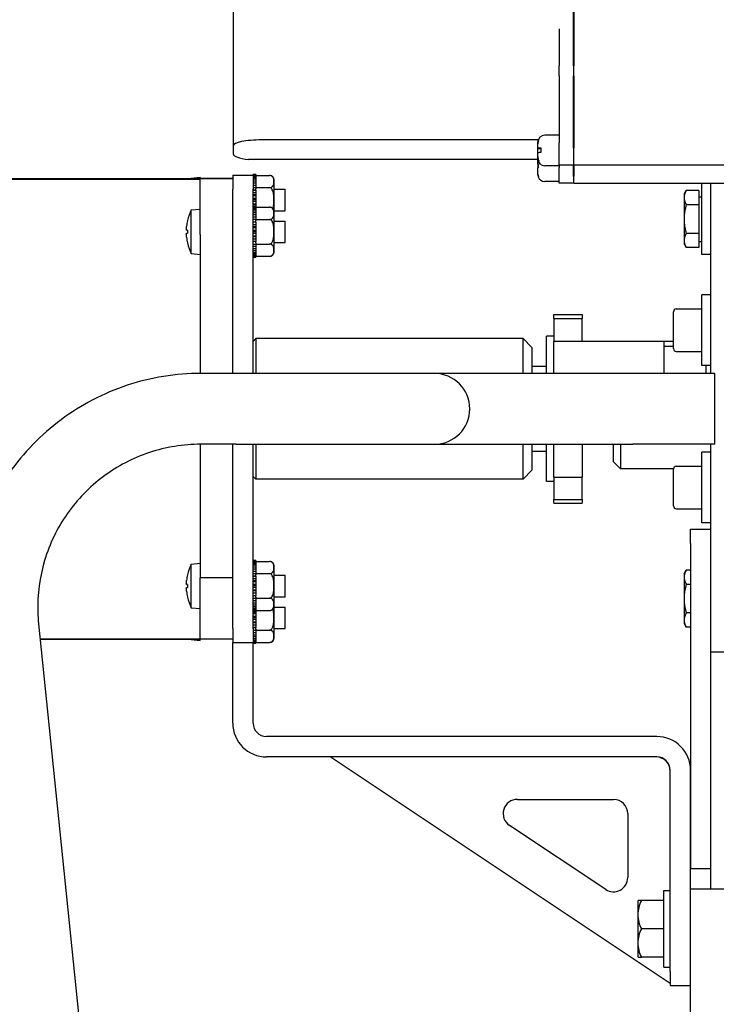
# Model space of a CAD drawing. Header units: inches. Extents: x 18 to 846, y -44 to 561.
# Tile 300 of 637: x 294.54 to 300.68, y 489.5 to 498.19. Entities that reach past the tile are written whole.
import ezdxf

# ---------------------------------------------------------------- set-up
doc = ezdxf.new("R2010")
doc.units = ezdxf.units.IN
doc.header["$LTSCALE"] = 24
doc.header["$MEASUREMENT"] = 0
doc.layers.add('Dimension (ANSI)', color=7, linetype='Continuous', lineweight=25)
doc.layers.add('Visible (ANSI)', color=7, linetype='Continuous', lineweight=30)
doc.styles.add('Note Text (ANSI)', font='tahoma.ttf')
doc.dimstyles.new('SB Fraction-16 (ANSI)', dxfattribs={"dimscale": 24, "dimtxt": 0.125, "dimasz": 0.098425, "dimexe": 0.125, "dimexo": 0.0625, "dimgap": 0.031496, "dimtad": 0, "dimtih": 1, "dimtoh": 1, "dimdec": 4, "dimrnd": 1e-08, "dimzin": 0, "dimdsep": 46, "dimlunit": 5, "dimtxsty": 'Note Text (ANSI)', "dimcen": 0.09, "dimdle": 0.393701, "dimclrd": 256, "dimclre": 256, "dimclrt": 256, "dimadec": 0, "dimazin": 3, "dimtfac": 0.96, "dimtofl": 0, "dimtmove": 0, "dimatfit": 3, "dimfxl": 1, "dimfrac": 2, "dimtolj": 1, "dimtzin": 12, "dimlwd": -1, "dimlwe": -1, "dimarcsym": 0})

# ---------------------------------------------------------------- blocks, each defined once
blk = doc.blocks.new('*D18')
at = {"layer": 'Defpoints', "color": 0, "transparency": 16777216}
for p in [(349.6784, 522.0867), (260.8595, 408.0867), (349.6784, 408.0867)]:
    blk.add_point(p, dxfattribs=at)
at = {"layer": 'Dimension (ANSI)', "transparency": 16777216}
for p, q in [((348.1784, 522.0867), (257.8595, 522.0867)), ((260.8595, 519.7245), (260.8595, 464.3476)), ((260.8595, 410.4489), (260.8595, 459.8257)), ((348.1784, 408.0867), (257.8595, 408.0867))]:
    blk.add_line(p, q, dxfattribs=at)
for points in [[(260.4658, 519.7245), (261.2532, 519.7245), (260.8595, 522.0867)], [(260.4658, 410.4489), (261.2532, 410.4489), (260.8595, 408.0867)]]:
    blk.add_solid(points, dxfattribs=at)
at = {"layer": 'Dimension (ANSI)', "transparency": 16777216, "insert": (257.7598, 463.5917), "char_height": 3, "attachment_point": 1, "style": 'Note Text (ANSI)'}
blk.add_mtext('\\A1;114', dxfattribs=at)

msp = doc.modelspace()

# ---------------------------------------------------------------- linework, layer by layer
at = {"layer": 'Visible (ANSI)'}
for p, q in [((299.42329, 497.77841), (299.42329, 500.38012)), ((299.42829, 500.38012), (299.42829, 497.77841)), ((296.42329, 499.7267), (296.42329, 498.09551)), ((296.42329, 498.09551), (296.42329, 497.07431)), ((299.29829, 498.10409), (299.29829, 497.77841)), ((299.29829, 497.69018), (299.29829, 497.77841)), ((299.42329, 497.77841), (299.42329, 497.69018)), ((299.42829, 497.69018), (299.42829, 497.77841)), ((299.29829, 497.69018), (299.29829, 497.10012)), ((299.42329, 497.05346), (299.42329, 497.69018)), ((299.42829, 497.69018), (299.42829, 497.05346)), ((299.29829, 497.16586), (299.17079, 497.16586)), ((296.42329, 497.07431), (296.42329, 497.00111)), ((299.11372, 497.12439), (296.67329, 497.12439)), ((299.11079, 497.10521), (299.11079, 497.10586)), ((299.11079, 497.09038), (299.11079, 497.10521)), ((299.11079, 497.05419), (299.11079, 497.09038)), ((299.1137, 497.12387), (299.11778, 497.12387)), ((299.29829, 496.89586), (299.29829, 497.10012)), ((299.11079, 497.05336), (299.11079, 497.05419)), ((299.11079, 497.05336), (299.13695, 497.05336)), ((299.11079, 497.05215), (299.11079, 497.05336)), ((299.11079, 497.05215), (299.1367, 497.05215)), ((299.11079, 497.04985), (299.11079, 497.05215)), ((299.11079, 497.04985), (299.13628, 497.04985)), ((299.11079, 497.0114), (299.11079, 497.04985)), ((299.11079, 496.97461), (299.11079, 497.0114)), ((299.42329, 497.05346), (299.42329, 496.90594)), ((299.42829, 496.90594), (299.42829, 497.05346)), ((299.11103, 496.95053), (296.56628, 496.95053)), ((299.11079, 496.95736), (299.11079, 496.97461)), ((299.11079, 496.95586), (299.11079, 496.95736)), ((299.11079, 496.91331), (299.11079, 496.95053)), ((299.11079, 496.91146), (299.11079, 496.91331)), ((299.11079, 496.91014), (299.11079, 496.91146)), ((299.11079, 496.91146), (299.11343, 496.91146)), ((299.11079, 496.91014), (299.11337, 496.91014)), ((299.11079, 496.9083), (299.11079, 496.91014)), ((299.42329, 496.90293), (299.29829, 496.90293)), ((299.42829, 496.93274), (299.42329, 496.93274)), ((299.42329, 496.903), (299.42329, 496.90594)), ((299.42329, 496.903), (299.42329, 496.90293)), ((299.42329, 496.80469), (299.42329, 496.90293)), ((299.42829, 496.90594), (299.42829, 496.903)), ((299.42829, 496.90293), (299.42829, 496.903)), ((299.42829, 496.90293), (299.42829, 496.80469)), ((301.96629, 496.90293), (299.42829, 496.90293)), ((296.41867, 496.81405), (296.41867, 496.68905)), ((296.41867, 496.81405), (296.59797, 496.81405)), ((296.59797, 496.81751), (296.59797, 496.8198)), ((296.62297, 496.8198), (296.59797, 496.8198)), ((296.59797, 496.81405), (296.59797, 496.81751)), ((296.59797, 496.81751), (296.62297, 496.81751)), ((296.59797, 496.81405), (296.59797, 496.68905)), ((296.62297, 496.8198), (296.62297, 496.81751)), ((296.62297, 496.81751), (296.62297, 496.81084)), ((299.11079, 496.82206), (299.11079, 496.87719)), ((299.11079, 496.82077), (299.11079, 496.82206)), ((299.29829, 496.89586), (299.17079, 496.89586)), ((299.29829, 496.89586), (299.29829, 496.88099)), ((299.29829, 496.77721), (299.29829, 496.88099)), ((296.13067, 496.7828), (293.88067, 496.7828)), ((293.88067, 496.77863), (296.13067, 496.77863)), ((296.05266, 496.78798), (296.13067, 496.7948)), ((296.05266, 496.7828), (296.05266, 496.78798)), ((296.13067, 496.7828), (296.13067, 496.7948)), ((296.41867, 496.78389), (296.13067, 496.78389)), ((296.13067, 496.2913), (296.13067, 496.7828)), ((296.41867, 496.7828), (296.13067, 496.7828)), ((296.62297, 496.81084), (296.59797, 496.81084)), ((296.59797, 496.80408), (296.62297, 496.80408)), ((296.62297, 496.79106), (296.59797, 496.79106)), ((296.59797, 496.78018), (296.62297, 496.78018)), ((296.62297, 496.76147), (296.59797, 496.76147)), ((296.59797, 496.747), (296.62297, 496.747)), ((296.62297, 496.81181), (296.74297, 496.81181)), ((296.62297, 496.81084), (296.62297, 496.80408)), ((296.62297, 496.80408), (296.62297, 496.79106)), ((296.62297, 496.79106), (296.62297, 496.78018)), ((296.62297, 496.78018), (296.62297, 496.76147)), ((296.62297, 496.76147), (296.62297, 496.747)), ((296.62297, 496.747), (296.62297, 496.72355)), ((296.78297, 496.49056), (296.78297, 496.77181)), ((299.29829, 496.75885), (299.17079, 496.75885)), ((299.29829, 496.74281), (299.29829, 496.77721)), ((299.42329, 496.74281), (299.29829, 496.74281)), ((299.42329, 496.80469), (299.42329, 496.74281)), ((299.42829, 496.77263), (299.42329, 496.77263)), ((299.42829, 496.74281), (299.42829, 496.80469)), ((299.42829, 496.74281), (301.67829, 496.74281)), ((300.55629, 496.11419), (300.55629, 496.73919)), ((300.63629, 496.73919), (300.55629, 496.73919)), ((300.63629, 495.06405), (300.63629, 496.74281)), ((296.41867, 495.06405), (296.41867, 496.68905)), ((296.62297, 496.72355), (296.59797, 496.72355)), ((296.59797, 496.70623), (296.62297, 496.70623)), ((296.59797, 495.06405), (296.59797, 496.68905)), ((296.62297, 496.68144), (296.59797, 496.68144)), ((296.62297, 496.6792), (296.59797, 496.6792)), ((296.59797, 496.65988), (296.62297, 496.65988)), ((296.62297, 496.63948), (296.59797, 496.63948)), ((296.62297, 496.72355), (296.62297, 496.70623)), ((296.62297, 496.70623), (296.62297, 496.69411)), ((296.62297, 496.70356), (296.74297, 496.70356)), ((296.62297, 496.68079), (296.62297, 496.69411)), ((296.62297, 496.68079), (296.62297, 496.6792)), ((296.62297, 496.6792), (296.62297, 496.65988)), ((296.62297, 496.65988), (296.62297, 496.63948)), ((296.62297, 496.63948), (296.62297, 496.63064)), ((296.78297, 496.6903), (296.88067, 496.6903)), ((296.88067, 496.5003), (296.88067, 496.6903)), ((300.40004, 496.64544), (300.41958, 496.67928)), ((300.40004, 496.64544), (300.40004, 496.61613)), ((300.53129, 496.67928), (300.41958, 496.67928)), ((300.53129, 496.67928), (300.53129, 496.55299)), ((296.62297, 496.63064), (296.59797, 496.63064)), ((296.59797, 496.6103), (296.62297, 496.6103)), ((296.62297, 496.5953), (296.59797, 496.5953)), ((296.62297, 496.5803), (296.59797, 496.5803)), ((296.59797, 496.55997), (296.62297, 496.55997)), ((296.62297, 496.63064), (296.62297, 496.6103)), ((296.62297, 496.6103), (296.62297, 496.5953)), ((296.62297, 496.5953), (296.62297, 496.5803)), ((296.62297, 496.5803), (296.62297, 496.55997)), ((296.62297, 496.55997), (296.62297, 496.55113)), ((300.40004, 496.61613), (300.40004, 496.42669)), ((300.53129, 496.55299), (300.41958, 496.55299)), ((300.53129, 496.62357), (300.55629, 496.62357)), ((300.53129, 496.55299), (300.53129, 496.30039)), ((296.05266, 496.50673), (296.13067, 496.51355)), ((296.05266, 496.12138), (296.05266, 496.50673)), ((296.62297, 496.55113), (296.59797, 496.55113)), ((296.62297, 496.53855), (296.59797, 496.53855)), ((296.59797, 496.53626), (296.62297, 496.53626)), ((296.62297, 496.52959), (296.59797, 496.52959)), ((296.59797, 496.52283), (296.62297, 496.52283)), ((296.62297, 496.50981), (296.59797, 496.50981)), ((296.59797, 496.49893), (296.62297, 496.49893)), ((296.62297, 496.48022), (296.59797, 496.48022)), ((296.59797, 496.46575), (296.62297, 496.46575)), ((296.62297, 496.55113), (296.62297, 496.53855)), ((296.62297, 496.53855), (296.62297, 496.53626)), ((296.62297, 496.53626), (296.62297, 496.52959)), ((296.62297, 496.53056), (296.74297, 496.53056)), ((296.62297, 496.52959), (296.62297, 496.52283)), ((296.62297, 496.52283), (296.62297, 496.50981)), ((296.62297, 496.50981), (296.62297, 496.49893)), ((296.62297, 496.49893), (296.62297, 496.48022)), ((296.62297, 496.48022), (296.62297, 496.46575)), ((296.62297, 496.46575), (296.62297, 496.4423)), ((296.78297, 496.5003), (296.88067, 496.5003)), ((296.78297, 496.13755), (296.78297, 496.49056)), ((296.01878, 496.4111), (296.01878, 496.41083)), ((296.62297, 496.4423), (296.59797, 496.4423)), ((296.59797, 496.42498), (296.62297, 496.42498)), ((296.62297, 496.40019), (296.59797, 496.40019)), ((296.62297, 496.39795), (296.59797, 496.39795)), ((296.59797, 496.37863), (296.62297, 496.37863)), ((296.62297, 496.4423), (296.62297, 496.42498)), ((296.62297, 496.42498), (296.62297, 496.41286)), ((296.62297, 496.42231), (296.74297, 496.42231)), ((296.62297, 496.39954), (296.62297, 496.41286)), ((296.62297, 496.39954), (296.62297, 496.39795)), ((296.62297, 496.39795), (296.62297, 496.37863)), ((296.62297, 496.37863), (296.62297, 496.35823)), ((296.78297, 496.40905), (296.88067, 496.40905)), ((296.88067, 496.21905), (296.88067, 496.40905)), ((300.40004, 496.42669), (300.40004, 496.23725)), ((296.01042, 496.32736), (296.01878, 496.32662)), ((296.01042, 496.30075), (296.01878, 496.30149)), ((296.01878, 496.32755), (296.01878, 496.30056)), ((296.62297, 496.35823), (296.59797, 496.35823)), ((296.62297, 496.34939), (296.59797, 496.34939)), ((296.59797, 496.32905), (296.62297, 496.32905)), ((296.62297, 496.31405), (296.59797, 496.31405)), ((296.62297, 496.29905), (296.59797, 496.29905)), ((296.62297, 496.35823), (296.62297, 496.34939)), ((296.62297, 496.34939), (296.62297, 496.32905)), ((296.62297, 496.32905), (296.62297, 496.31405)), ((296.62297, 496.31405), (296.62297, 496.29905)), ((296.62297, 496.29905), (296.62297, 496.27872)), ((300.53129, 496.30039), (300.41958, 496.30039)), ((300.53129, 496.30039), (300.53129, 496.1741)), ((296.01878, 496.21728), (296.01878, 496.21701)), ((296.13067, 496.2913), (296.13067, 495.06405)), ((296.59797, 496.27872), (296.62297, 496.27872)), ((296.62297, 496.26988), (296.59797, 496.26988)), ((296.62297, 496.24947), (296.59797, 496.24947)), ((296.59797, 496.23016), (296.62297, 496.23016)), ((296.62297, 496.22792), (296.59797, 496.22792)), ((296.62297, 496.27872), (296.62297, 496.26988)), ((296.62297, 496.26988), (296.62297, 496.24947)), ((296.62297, 496.24947), (296.62297, 496.23016)), ((296.62297, 496.23016), (296.62297, 496.22857)), ((296.62297, 496.21525), (296.62297, 496.22857)), ((296.62297, 496.21525), (296.62297, 496.20313)), ((296.62297, 496.2058), (296.74297, 496.2058)), ((296.78297, 496.21905), (296.88067, 496.21905)), ((300.40004, 496.23725), (300.40004, 496.20794)), ((300.40004, 496.20794), (300.41958, 496.1741)), ((300.53129, 496.22982), (300.55629, 496.22982)), ((296.05266, 496.12138), (296.13067, 496.11455)), ((296.62297, 496.20313), (296.59797, 496.20313)), ((296.59797, 496.18581), (296.62297, 496.18581)), ((296.62297, 496.16235), (296.59797, 496.16235)), ((296.59797, 496.14789), (296.62297, 496.14789)), ((296.62297, 496.12918), (296.59797, 496.12918)), ((296.59797, 496.1183), (296.62297, 496.1183)), ((296.62297, 496.20313), (296.62297, 496.18581)), ((296.62297, 496.18581), (296.62297, 496.16235)), ((296.62297, 496.16235), (296.62297, 496.14789)), ((296.62297, 496.14789), (296.62297, 496.12918)), ((296.62297, 496.12918), (296.62297, 496.1183)), ((296.62297, 496.1183), (296.62297, 496.10528)), ((300.53129, 496.1741), (300.41958, 496.1741)), ((296.62297, 496.10528), (296.59797, 496.10528)), ((296.59797, 496.09852), (296.62297, 496.09852)), ((296.62297, 496.09185), (296.59797, 496.09185)), ((296.59797, 496.08955), (296.62297, 496.08955)), ((296.62297, 496.10528), (296.62297, 496.09852)), ((296.62297, 496.09852), (296.62297, 496.09185)), ((296.62297, 496.09755), (296.74297, 496.09755)), ((296.62297, 496.09185), (296.62297, 496.08955)), ((300.63629, 496.11419), (300.55629, 496.11419)), ((300.55629, 495.13305), (300.55629, 495.75805)), ((300.63629, 495.75805), (300.55629, 495.75805)), ((300.30629, 495.28305), (300.30629, 495.60805)), ((300.33129, 495.63305), (300.55629, 495.63305)), ((299.25129, 495.54924), (299.25129, 495.58305)), ((299.25129, 495.58305), (299.50129, 495.58305)), ((299.25129, 495.54924), (299.50129, 495.54924)), ((299.25129, 495.54924), (299.25129, 495.34976)), ((299.50129, 495.58305), (299.50129, 495.54924)), ((299.50129, 495.34976), (299.50129, 495.54924)), ((296.59797, 495.34735), (296.62167, 495.37105)), ((296.62167, 495.37105), (296.62167, 495.06405)), ((298.97967, 495.37105), (296.62167, 495.37105)), ((298.97967, 495.06405), (298.97967, 495.37105)), ((299.05767, 495.29305), (298.97967, 495.37105)), ((299.18629, 495.06405), (299.18629, 495.39255)), ((299.25129, 495.39255), (299.18629, 495.39255)), ((299.25129, 495.34976), (299.50129, 495.34976)), ((299.25129, 495.06405), (299.25129, 495.34976)), ((299.50129, 495.34976), (300.22129, 495.34976)), ((300.22129, 495.34976), (300.30629, 495.34976)), ((300.22129, 495.34976), (300.22129, 495.30564)), ((299.05767, 495.29305), (299.05767, 495.06405)), ((300.22129, 495.30564), (300.30629, 495.30564)), ((300.22129, 495.30564), (300.22129, 495.06405)), ((300.33129, 495.25805), (300.55629, 495.25805)), ((299.18629, 495.12655), (299.05767, 495.12655)), ((300.63629, 495.13305), (300.55629, 495.13305)), ((300.59629, 495.06405), (300.59629, 495.13305)), ((296.44735, 495.06405), (296.13568, 495.06405)), ((298.19735, 495.06405), (296.44735, 495.06405)), ((299.94735, 495.06405), (298.19735, 495.06405)), ((300.66996, 495.06405), (299.94735, 495.06405)), ((300.66996, 494.43905), (300.66996, 495.06405)), ((296.13067, 494.43905), (296.13067, 493.25981)), ((296.44735, 494.43905), (296.13568, 494.43905)), ((296.41867, 492.81405), (296.41867, 494.43905)), ((296.44735, 494.43905), (298.19735, 494.43905)), ((296.59797, 492.81405), (296.59797, 494.43905)), ((296.62167, 494.43905), (296.62167, 494.13205)), ((298.19735, 494.43905), (299.94735, 494.43905)), ((298.97967, 494.13205), (298.97967, 494.43905)), ((299.05767, 494.43905), (299.05767, 494.21005)), ((299.18629, 494.11055), (299.18629, 494.43905)), ((299.25129, 494.14946), (299.25129, 494.43905)), ((299.50129, 494.43905), (299.50129, 494.14946)), ((299.77729, 494.28555), (299.77729, 494.43905)), ((299.84029, 494.43905), (299.84029, 494.22255)), ((300.66996, 494.43905), (299.94735, 494.43905)), ((300.63629, 493.00842), (300.63629, 494.43905)), ((299.18629, 494.37655), (299.05767, 494.37655)), ((300.55629, 493.74538), (300.55629, 494.37038)), ((300.63629, 494.37038), (300.55629, 494.37038)), ((299.05767, 494.21005), (298.97967, 494.13205)), ((299.77729, 494.28555), (299.84029, 494.22255)), ((300.30639, 494.22255), (299.84029, 494.22255)), ((300.30629, 493.89538), (300.30629, 494.22038)), ((300.33129, 494.24538), (300.55629, 494.24538)), ((296.59797, 494.15575), (296.62167, 494.13205)), ((298.97967, 494.13205), (296.62167, 494.13205)), ((299.25129, 494.14946), (299.50129, 494.14946)), ((299.25129, 494.14946), (299.25129, 493.9523)), ((299.50129, 493.9523), (299.50129, 494.14946)), ((299.25129, 494.11055), (299.18629, 494.11055)), ((299.25129, 493.9523), (299.50129, 493.9523)), ((299.25129, 493.92005), (299.25129, 493.9523)), ((299.50129, 493.9523), (299.50129, 493.92005)), ((299.25129, 493.92005), (299.50129, 493.92005)), ((300.33129, 493.87038), (300.55629, 493.87038)), ((300.45699, 493.56405), (300.45699, 493.68905)), ((300.45699, 493.68905), (300.63629, 493.68905)), ((300.63629, 493.74538), (300.55629, 493.74538)), ((300.45699, 493.56405), (300.45699, 490.69612)), ((296.05266, 493.38173), (296.13067, 493.38855)), ((296.05266, 492.99638), (296.05266, 493.38173)), ((296.62297, 493.41355), (296.59797, 493.41355)), ((296.59797, 493.41126), (296.62297, 493.41126)), ((296.62297, 493.40459), (296.59797, 493.40459)), ((296.59797, 493.39783), (296.62297, 493.39783)), ((296.62297, 493.38481), (296.59797, 493.38481)), ((296.59797, 493.37393), (296.62297, 493.37393)), ((296.62297, 493.35522), (296.59797, 493.35522)), ((296.59797, 493.34075), (296.62297, 493.34075)), ((296.62297, 493.41355), (296.62297, 493.41126)), ((296.62297, 493.41126), (296.62297, 493.40459)), ((296.62297, 493.40556), (296.74297, 493.40556)), ((296.62297, 493.40459), (296.62297, 493.39783)), ((296.62297, 493.39783), (296.62297, 493.38481)), ((296.62297, 493.38481), (296.62297, 493.37393)), ((296.62297, 493.37393), (296.62297, 493.35522)), ((296.62297, 493.35522), (296.62297, 493.34075)), ((296.62297, 493.34075), (296.62297, 493.3173)), ((296.78297, 493.01255), (296.78297, 493.36556)), ((296.01878, 493.2861), (296.01878, 493.28583)), ((296.13067, 492.7203), (296.13067, 493.25981)), ((296.41867, 493.25981), (296.13067, 493.25981)), ((296.62297, 493.3173), (296.59797, 493.3173)), ((296.59797, 493.29998), (296.62297, 493.29998)), ((296.62297, 493.27519), (296.59797, 493.27519)), ((296.62297, 493.27295), (296.59797, 493.27295)), ((296.59797, 493.25363), (296.62297, 493.25363)), ((296.62297, 493.3173), (296.62297, 493.29998)), ((296.62297, 493.29998), (296.62297, 493.28786)), ((296.62297, 493.29731), (296.74297, 493.29731)), ((296.62297, 493.27454), (296.62297, 493.28786)), ((296.62297, 493.27454), (296.62297, 493.27295)), ((296.62297, 493.27295), (296.62297, 493.25363)), ((296.62297, 493.25363), (296.62297, 493.23323)), ((296.78297, 493.28405), (296.88067, 493.28405)), ((296.88067, 493.09405), (296.88067, 493.28405)), ((300.40004, 493.2953), (300.41958, 493.32915)), ((300.40004, 493.2953), (300.40004, 493.266)), ((300.40004, 493.266), (300.40004, 493.07655)), ((300.45699, 493.32915), (300.41958, 493.32915)), ((296.01042, 493.20236), (296.01878, 493.20162)), ((296.01042, 493.17575), (296.01878, 493.17649)), ((296.01878, 493.20255), (296.01878, 493.17556)), ((296.62297, 493.23323), (296.59797, 493.23323)), ((296.62297, 493.22439), (296.59797, 493.22439)), ((296.59797, 493.20405), (296.62297, 493.20405)), ((296.62297, 493.18905), (296.59797, 493.18905)), ((296.62297, 493.17405), (296.59797, 493.17405)), ((296.62297, 493.23323), (296.62297, 493.22439)), ((296.62297, 493.22439), (296.62297, 493.20405)), ((296.62297, 493.20405), (296.62297, 493.18905)), ((296.62297, 493.18905), (296.62297, 493.17405)), ((296.62297, 493.17405), (296.62297, 493.15372)), ((300.45699, 493.20285), (300.41958, 493.20285)), ((296.01878, 493.09228), (296.01878, 493.09201)), ((296.59797, 493.15372), (296.62297, 493.15372)), ((296.62297, 493.14488), (296.59797, 493.14488)), ((296.62297, 493.12447), (296.59797, 493.12447)), ((296.59797, 493.10516), (296.62297, 493.10516)), ((296.62297, 493.10292), (296.59797, 493.10292)), ((296.62297, 493.07813), (296.59797, 493.07813)), ((296.62297, 493.15372), (296.62297, 493.14488)), ((296.62297, 493.14488), (296.62297, 493.12447)), ((296.62297, 493.12447), (296.62297, 493.10516)), ((296.62297, 493.10516), (296.62297, 493.10357)), ((296.62297, 493.09025), (296.62297, 493.10357)), ((296.62297, 493.09025), (296.62297, 493.07813)), ((296.62297, 493.0808), (296.74297, 493.0808)), ((296.62297, 493.07813), (296.62297, 493.06081)), ((296.78297, 493.09405), (296.88067, 493.09405)), ((296.05266, 492.99638), (296.13067, 492.98955)), ((296.59797, 493.06081), (296.62297, 493.06081)), ((296.62297, 493.03735), (296.59797, 493.03735)), ((296.59797, 493.02289), (296.62297, 493.02289)), ((296.62297, 493.00418), (296.59797, 493.00418)), ((296.59797, 492.9933), (296.62297, 492.9933)), ((296.62297, 493.06081), (296.62297, 493.03735)), ((296.62297, 493.03735), (296.62297, 493.02289)), ((296.62297, 493.02289), (296.62297, 493.00418)), ((296.62297, 493.00418), (296.62297, 492.9933)), ((296.62297, 492.9933), (296.62297, 492.98028)), ((296.78297, 492.73105), (296.78297, 493.01255)), ((296.78297, 493.00255), (296.88067, 493.00255)), ((296.88067, 492.81255), (296.88067, 493.00255)), ((300.40004, 493.07655), (300.40004, 492.88711)), ((300.63629, 490.69612), (300.63629, 493.00842)), ((296.62297, 492.98028), (296.59797, 492.98028)), ((296.59797, 492.97352), (296.62297, 492.97352)), ((296.62297, 492.96685), (296.59797, 492.96685)), ((296.59797, 492.96455), (296.62297, 492.96455)), ((296.62297, 492.95173), (296.59797, 492.95173)), ((296.62297, 492.94289), (296.59797, 492.94289)), ((296.59797, 492.92255), (296.62297, 492.92255)), ((296.62297, 492.90755), (296.59797, 492.90755)), ((296.62297, 492.98028), (296.62297, 492.97352)), ((296.62297, 492.97352), (296.62297, 492.96685)), ((296.62297, 492.97255), (296.74297, 492.97255)), ((296.62297, 492.96685), (296.62297, 492.96455)), ((296.62297, 492.96455), (296.62297, 492.95173)), ((296.62297, 492.95173), (296.62297, 492.94289)), ((296.62297, 492.94289), (296.62297, 492.92255)), ((296.62297, 492.92255), (296.62297, 492.90755)), ((296.62297, 492.90755), (296.62297, 492.89255)), ((300.45699, 492.95026), (300.41958, 492.95026)), ((294.70566, 492.85521), (295.85348, 481.64554)), ((296.62297, 492.89255), (296.59797, 492.89255)), ((296.59797, 492.87222), (296.62297, 492.87222)), ((296.62297, 492.86338), (296.59797, 492.86338)), ((296.62297, 492.84297), (296.59797, 492.84297)), ((296.59797, 492.82366), (296.62297, 492.82366)), ((296.62297, 492.82142), (296.59797, 492.82142)), ((296.62297, 492.89255), (296.62297, 492.87222)), ((296.62297, 492.87222), (296.62297, 492.86338)), ((296.62297, 492.86338), (296.62297, 492.84297)), ((296.62297, 492.84297), (296.62297, 492.82366)), ((296.62297, 492.82366), (296.62297, 492.82207)), ((296.62297, 492.80875), (296.62297, 492.82207)), ((300.40004, 492.88711), (300.40004, 492.8578)), ((300.40004, 492.8578), (300.41958, 492.82396)), ((300.45699, 492.82396), (300.41958, 492.82396)), ((296.41867, 492.81405), (296.41867, 492.68905)), ((296.59797, 492.81405), (296.59797, 492.68905)), ((296.62297, 492.79663), (296.59797, 492.79663)), ((296.59797, 492.77931), (296.62297, 492.77931)), ((296.62297, 492.75585), (296.59797, 492.75585)), ((296.59797, 492.74139), (296.62297, 492.74139)), ((296.62297, 492.80875), (296.62297, 492.79663)), ((296.62297, 492.7993), (296.74297, 492.7993)), ((296.62297, 492.79663), (296.62297, 492.77931)), ((296.62297, 492.77931), (296.62297, 492.75585)), ((296.62297, 492.75585), (296.62297, 492.74139)), ((296.62297, 492.74139), (296.62297, 492.72268)), ((296.78297, 492.81255), (296.88067, 492.81255)), ((296.13067, 492.72052), (294.71945, 492.72052)), ((294.71947, 492.7203), (296.13067, 492.7203)), ((296.05266, 492.71488), (296.05266, 492.7203)), ((296.05266, 492.71488), (296.13067, 492.70805)), ((296.41867, 492.7203), (296.13067, 492.7203)), ((296.13067, 492.70805), (296.13067, 492.7203)), ((296.41867, 492.56405), (296.41867, 492.68905)), ((296.41867, 492.68905), (296.59797, 492.68905)), ((296.62297, 492.72268), (296.59797, 492.72268)), ((296.59797, 492.7118), (296.62297, 492.7118)), ((296.62297, 492.69878), (296.59797, 492.69878)), ((296.59797, 492.69202), (296.62297, 492.69202)), ((296.59797, 492.56405), (296.59797, 492.68905)), ((296.62297, 492.68535), (296.59797, 492.68535)), ((296.59797, 492.68305), (296.62297, 492.68305)), ((296.62297, 492.72268), (296.62297, 492.7118)), ((296.62297, 492.7118), (296.62297, 492.69878)), ((296.62297, 492.69878), (296.62297, 492.69202)), ((296.62297, 492.69202), (296.62297, 492.68535)), ((296.62297, 492.69105), (296.74297, 492.69105)), ((296.62297, 492.68535), (296.62297, 492.68305)), ((296.41867, 491.97769), (296.41867, 492.56405)), ((296.59797, 491.97769), (296.59797, 492.56405)), ((300.63629, 492.60655), (301.38629, 492.60655)), ((300.15969, 491.85969), (296.71597, 491.85969)), ((300.15969, 491.68039), (296.71597, 491.68039)), ((300.27769, 489.68039), (297.27769, 491.68039)), ((300.27769, 489.78803), (300.27769, 491.56239)), ((300.45699, 490.51612), (300.45699, 491.56239)), ((298.92908, 491.30539), (299.77769, 491.30539)), ((299.90269, 491.18039), (299.90269, 490.61465)), ((299.70835, 490.51065), (298.85974, 491.07639)), ((300.45699, 490.69612), (300.63629, 490.69612)), ((300.63629, 490.51612), (300.63629, 490.69612)), ((300.22269, 489.82503), (300.22269, 490.50103)), ((300.22269, 490.50103), (300.27769, 490.50103)), ((300.45699, 490.51612), (300.75429, 490.51612)), ((300.45699, 488.02299), (300.45699, 490.51612)), ((299.99269, 490.40948), (299.99269, 490.28803)), ((300.0235, 490.41303), (299.9952, 490.41303)), ((300.22269, 490.41303), (300.0235, 490.41303)), ((299.99269, 490.28803), (299.99269, 490.03803)), ((300.22269, 490.16303), (300.0235, 490.16303)), ((299.99269, 490.03803), (299.99269, 489.91658)), ((299.9952, 489.91303), (300.0235, 489.91303)), ((300.22269, 489.91303), (300.0235, 489.91303)), ((300.22269, 489.82503), (300.27769, 489.82503)), ((300.27769, 489.78803), (300.27769, 489.66303)), ((300.27769, 489.66303), (300.45699, 489.66303))]:
    msp.add_line(p, q, dxfattribs=at)
for centre, radius, start, end in [((299.17079, 497.10586), 0.06, 90, 180), ((299.17079, 496.95586), 0.06, 180, 270), ((296.44277, 496.5953), 0.4351, 153.71551, 154.473066), ((296.74297, 496.77181), 0.04, 0, 90), ((299.17079, 496.81885), 0.06, 199.10178, 270), ((296.44277, 496.31405), 0.4351, 153.71551, 166.934687), ((296.74297, 496.49056), 0.04, 0, 90), ((296.02458, 496.4111), 0.0058, 166.934687, 180), ((296.02458, 496.21701), 0.0058, 180, 193.065313), ((296.44277, 496.31405), 0.4351, 193.065313, 206.28449), ((296.74297, 496.13755), 0.04, 270, 0), ((300.33129, 495.60805), 0.025, 90, 180), ((300.33129, 495.28305), 0.025, 180, 270), ((298.19735, 494.75155), 0.3125, 270, 90), ((300.33129, 494.22038), 0.025, 90, 180), ((300.33129, 493.89538), 0.025, 180, 270), ((296.44277, 493.18905), 0.4351, 153.71551, 166.934687), ((296.74297, 493.36556), 0.04, 0, 90), ((296.02458, 493.2861), 0.0058, 166.934687, 180), ((296.02458, 493.09201), 0.0058, 180, 193.065313), ((296.44277, 493.18905), 0.4351, 193.065313, 206.28449), ((296.74297, 493.01255), 0.04, 270, 0), ((296.74297, 492.73105), 0.04, 270, 0), ((296.44277, 492.90755), 0.4351, 205.490457, 206.28449), ((296.71597, 491.97769), 0.2973, 180, 270), ((296.71597, 491.97769), 0.118, 180, 270), ((300.15969, 491.56239), 0.2973, 0, 90), ((300.15269, 491.55539), 0.125, 0, 90), ((300.15969, 491.56239), 0.118, 0, 90), ((298.92908, 491.18039), 0.125, 90, 236.309932), ((299.77769, 491.18039), 0.125, 0, 90), ((299.77769, 490.61465), 0.125, 236.309932, 0), ((300.34625, 490.16303), 0.43097, 144.543448, 145.121318), ((300.34625, 490.16303), 0.43097, 214.878682, 215.456552)]:
    msp.add_arc(centre, radius, start, end, dxfattribs=at)
for centre, major_axis, ratio, start_param, end_param in [((296.67329, 497.07431), (0.25, 0), 0.2003097, 1.5707963, 3.1415927), ((296.67329, 497.00111), (-0.25, 0), 0.2255551, 0, 1.0942045), ((296.44056, 496.31453), (0.09184, 0.42454), 0.9960162, 1.5578868, 1.6742711), ((296.44056, 496.28883), (-0.43271, 0.03786), 0.0188549, 6.0580469, 6.1744313), ((296.44056, 496.33928), (-0.43271, -0.03786), 0.0188549, 0.108754, 0.2251384), ((296.44056, 496.31358), (-0.09184, 0.42454), 0.9960162, 1.4673215, 1.5837059), ((296.44056, 493.18953), (0.09184, 0.42454), 0.9960162, 1.5578868, 1.6742711), ((296.44056, 493.16383), (-0.43271, 0.03786), 0.0188549, 6.0580469, 6.1744313), ((296.44056, 493.21428), (-0.43271, -0.03786), 0.0188549, 0.108754, 0.2251384), ((296.44056, 493.18858), (-0.09184, 0.42454), 0.9960162, 1.4673215, 1.5837059), ((300.34625, 490.28803), (-0.35355, 0), 0.8660254, 5.862651, 6.2831853), ((300.34625, 490.28803), (-0.35355, 0), 0.8660254, 0, 0.4205343), ((300.34625, 490.03803), (-0.35355, 0), 0.8660254, 5.862651, 6.2831853), ((300.34625, 490.03803), (-0.35355, 0), 0.8660254, 0, 0.4205343)]:
    msp.add_ellipse(centre, major_axis=major_axis, ratio=ratio, start_param=start_param, end_param=end_param, dxfattribs=at)
for points, knots in [([(299.11836, 497.12508), (299.1175, 497.12329), (299.1167, 497.12152), (299.11257, 497.111), (299.11079, 497.09982), (299.11079, 497.09038)], [1.304333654, 1.304333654, 1.304333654, 1.304333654, 1.318544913, 1.318544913, 1.390497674, 1.390497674, 1.390497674, 1.390497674]), ([(299.11079, 497.05419), (299.11079, 497.05446), (299.11254, 497.05477), (299.11831, 497.05525), (299.12327, 497.05551), (299.13114, 497.05578), (299.13427, 497.05587), (299.13755, 497.05595)], [0.19524303, 0.19524303, 0.19524303, 0.19524303, 0.25399801, 0.25399801, 0.31114935, 0.31114935, 0.33918936, 0.33918936, 0.33918936, 0.33918936]), ([(299.13783, 497.01316), (299.13445, 497.01308), (299.13123, 497.01299), (299.12328, 497.01272), (299.11832, 497.01246), (299.11254, 497.01198), (299.11079, 497.01166), (299.11079, 497.0114)], [1.34564262, 1.34564262, 1.34564262, 1.34564262, 1.37440782, 1.37440782, 1.4316365, 1.4316365, 1.49064921, 1.49064921, 1.49064921, 1.49064921]), ([(299.13755, 497.05595), (299.13591, 497.04909), (299.13505, 497.04166), (299.13505, 497.03509), (299.13505, 497.02818), (299.136, 497.02031), (299.13783, 497.01316)], [0.64345739, 0.64345739, 0.64345739, 0.64345739, 0.69352592, 0.69352592, 0.69352592, 0.7462025, 0.7462025, 0.7462025, 0.7462025]), ([(299.11079, 496.97461), (299.11079, 496.96546), (299.11246, 496.95461), (299.11666, 496.94349), (299.11788, 496.94085), (299.11923, 496.93822)], [0.139309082, 0.139309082, 0.139309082, 0.139309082, 0.209085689, 0.209085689, 0.229896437, 0.229896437, 0.229896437, 0.229896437]), ([(299.11317, 496.87778), (299.11299, 496.8822), (299.11292, 496.88655), (299.11292, 496.89073), (299.11292, 496.89476), (299.11298, 496.89892), (299.11315, 496.90317)], [1.203741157, 1.203741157, 1.203741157, 1.203741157, 1.235660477, 1.235660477, 1.235660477, 1.266331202, 1.266331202, 1.266331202, 1.266331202]), ([(299.11356, 496.91394), (299.11322, 496.90813), (299.1131, 496.90243), (299.1131, 496.89699), (299.1131, 496.89086), (299.11326, 496.8844), (299.1137, 496.87784)], [1.187411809, 1.187411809, 1.187411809, 1.187411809, 1.228884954, 1.228884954, 1.228884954, 1.275581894, 1.275581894, 1.275581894, 1.275581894]), ([(296.74297, 496.70356), (296.74597, 496.70356), (296.74947, 496.70399), (296.75571, 496.70549), (296.75932, 496.707), (296.76604, 496.71088), (296.76956, 496.71426), (296.77641, 496.72325), (296.77862, 496.73015), (296.78112, 496.74414), (296.78143, 496.75123), (296.78143, 496.76414), (296.78112, 496.77123), (296.77862, 496.78522), (296.77641, 496.79211), (296.76956, 496.80111), (296.76604, 496.80449), (296.75932, 496.80837), (296.75571, 496.80988), (296.74947, 496.81138), (296.74597, 496.81181), (296.74297, 496.81181)], [-0.89352022, -0.89352022, -0.89352022, -0.89352022, -0.87063563, -0.87063563, -0.84076179, -0.84076179, -0.79241072, -0.79241072, -0.69404543, -0.69404543, -0.59568014, -0.59568014, -0.49731486, -0.49731486, -0.39894957, -0.39894957, -0.3505985, -0.3505985, -0.32072466, -0.32072466, -0.29784007, -0.29784007, -0.29784007, -0.29784007]), ([(299.11478, 496.79999), (299.11428, 496.79976), (299.11408, 496.79954), (299.11408, 496.79933), (299.11408, 496.79929), (299.11408, 496.79925), (299.11409, 496.79921)], [1.147616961, 1.147616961, 1.147616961, 1.147616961, 1.194499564, 1.194499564, 1.194499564, 1.202667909, 1.202667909, 1.202667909, 1.202667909]), ([(296.77283, 496.51718), (296.77674, 496.52856), (296.77871, 496.54131), (296.78112, 496.56821), (296.78143, 496.5824), (296.78143, 496.60821), (296.78112, 496.62239), (296.77862, 496.65037), (296.77641, 496.66416), (296.76956, 496.68216), (296.76604, 496.68891), (296.75932, 496.69667), (296.75571, 496.69969), (296.74947, 496.70269), (296.74597, 496.70356), (296.74297, 496.70356)], [-0.78488467, -0.78488467, -0.78488467, -0.78488467, -0.69404543, -0.69404543, -0.59568014, -0.59568014, -0.49731486, -0.49731486, -0.39894957, -0.39894957, -0.3505985, -0.3505985, -0.32072466, -0.32072466, -0.29784007, -0.29784007, -0.29784007, -0.29784007]), ([(296.74297, 496.42231), (296.74597, 496.42231), (296.74947, 496.42274), (296.75571, 496.42424), (296.75932, 496.42575), (296.76604, 496.42963), (296.76956, 496.43301), (296.77641, 496.442), (296.77862, 496.4489), (296.78112, 496.46289), (296.78143, 496.46998), (296.78143, 496.48289), (296.78112, 496.48998), (296.77862, 496.50397), (296.77641, 496.51086), (296.76956, 496.51986), (296.76604, 496.52324), (296.75932, 496.52712), (296.75571, 496.52863), (296.74947, 496.53013), (296.74597, 496.53056), (296.74297, 496.53056)], [-0.89352022, -0.89352022, -0.89352022, -0.89352022, -0.87063563, -0.87063563, -0.84076179, -0.84076179, -0.79241072, -0.79241072, -0.69404543, -0.69404543, -0.59568014, -0.59568014, -0.49731486, -0.49731486, -0.39894957, -0.39894957, -0.3505985, -0.3505985, -0.32072466, -0.32072466, -0.29784007, -0.29784007, -0.29784007, -0.29784007]), ([(296.74297, 496.2058), (296.74597, 496.2058), (296.74947, 496.20667), (296.75571, 496.20966), (296.75932, 496.21269), (296.76604, 496.22045), (296.76956, 496.2272), (296.77641, 496.24519), (296.77862, 496.25899), (296.78112, 496.28696), (296.78143, 496.30115), (296.78143, 496.32696), (296.78112, 496.34114), (296.77862, 496.36912), (296.77641, 496.38291), (296.76956, 496.40091), (296.76604, 496.40766), (296.75932, 496.41542), (296.75571, 496.41844), (296.74947, 496.42144), (296.74597, 496.42231), (296.74297, 496.42231)], [-0.89352022, -0.89352022, -0.89352022, -0.89352022, -0.87063563, -0.87063563, -0.84076179, -0.84076179, -0.79241072, -0.79241072, -0.69404543, -0.69404543, -0.59568014, -0.59568014, -0.49731486, -0.49731486, -0.39894957, -0.39894957, -0.3505985, -0.3505985, -0.32072466, -0.32072466, -0.29784007, -0.29784007, -0.29784007, -0.29784007]), ([(296.01049, 496.32736), (296.01002, 496.32732), (296.00962, 496.3281), (296.00907, 496.33141), (296.00893, 496.33394), (296.0089, 496.3398), (296.00902, 496.34353), (296.00952, 496.35173), (296.0099, 496.3562), (296.01039, 496.36082), (296.01044, 496.36124), (296.01049, 496.36167)], [0, 0, 0, 0, 0.03221011, 0.03221011, 0.06442023, 0.06442023, 0.09660812, 0.09660812, 0.12879602, 0.12879602, 0.13203255, 0.13203255, 0.13203255, 0.13203255]), ([(296.01049, 496.26644), (296.01002, 496.27064), (296.00962, 496.27514), (296.00907, 496.28348), (296.00893, 496.2873), (296.0089, 496.29339), (296.00902, 496.29605), (296.00952, 496.29967), (296.0099, 496.30062), (296.01039, 496.30075), (296.01044, 496.30076), (296.01049, 496.30075)], [0, 0, 0, 0, 0.03221011, 0.03221011, 0.06442023, 0.06442023, 0.09660812, 0.09660812, 0.12879602, 0.12879602, 0.13203255, 0.13203255, 0.13203255, 0.13203255]), ([(296.74297, 496.09755), (296.74597, 496.09755), (296.74947, 496.09798), (296.75571, 496.09948), (296.75932, 496.10099), (296.76604, 496.10487), (296.76956, 496.10825), (296.77641, 496.11724), (296.77862, 496.12414), (296.78112, 496.13813), (296.78143, 496.14522), (296.78143, 496.15813), (296.78112, 496.16522), (296.77862, 496.17921), (296.77641, 496.1861), (296.76956, 496.1951), (296.76604, 496.19848), (296.75932, 496.20236), (296.75571, 496.20387), (296.74947, 496.20537), (296.74597, 496.2058), (296.74297, 496.2058)], [-0.89352022, -0.89352022, -0.89352022, -0.89352022, -0.87063563, -0.87063563, -0.84076179, -0.84076179, -0.79241072, -0.79241072, -0.69404543, -0.69404543, -0.59568014, -0.59568014, -0.49731486, -0.49731486, -0.39894957, -0.39894957, -0.3505985, -0.3505985, -0.32072466, -0.32072466, -0.29784007, -0.29784007, -0.29784007, -0.29784007]), ([(296.13568, 495.06405), (295.91568, 495.06405), (295.69572, 495.02856), (295.27805, 494.89015), (295.08042, 494.78727), (294.7275, 494.52451), (294.57227, 494.36468), (294.31992, 494.00425), (294.22285, 493.8037), (294.0967, 493.38219), (294.06764, 493.1613), (294.07552, 492.89135), (294.07881, 492.84136), (294.08391, 492.79155)], [1.5707963, 1.5707963, 1.5707963, 1.5707963, 1.8907999, 1.8907999, 2.2108027, 2.2108027, 2.5308037, 2.5308037, 2.8508025, 2.8508025, 3.1707995, 3.1707995, 3.2436282, 3.2436282, 3.2436282, 3.2436282]), ([(296.13568, 494.43905), (295.98235, 494.43905), (295.82904, 494.41432), (295.53795, 494.31786), (295.40021, 494.24615), (295.15423, 494.06302), (295.04604, 493.95163), (294.87016, 493.70043), (294.8025, 493.56066), (294.71457, 493.26688), (294.69432, 493.11292), (294.69981, 492.92478), (294.7021, 492.88993), (294.70566, 492.85521)], [1.5707963, 1.5707963, 1.5707963, 1.5707963, 1.8907902, 1.8907902, 2.2107854, 2.2107854, 2.5307836, 2.5307836, 2.8507857, 2.8507857, 3.1707908, 3.1707908, 3.2436282, 3.2436282, 3.2436282, 3.2436282]), ([(296.74297, 493.29731), (296.74597, 493.29731), (296.74947, 493.29774), (296.75571, 493.29924), (296.75932, 493.30075), (296.76604, 493.30463), (296.76956, 493.30801), (296.77641, 493.317), (296.77862, 493.3239), (296.78112, 493.33789), (296.78143, 493.34498), (296.78143, 493.35789), (296.78112, 493.36498), (296.77862, 493.37897), (296.77641, 493.38586), (296.76956, 493.39486), (296.76604, 493.39824), (296.75932, 493.40212), (296.75571, 493.40363), (296.74947, 493.40513), (296.74597, 493.40556), (296.74297, 493.40556)], [-0.89352022, -0.89352022, -0.89352022, -0.89352022, -0.87063563, -0.87063563, -0.84076179, -0.84076179, -0.79241072, -0.79241072, -0.69404543, -0.69404543, -0.59568014, -0.59568014, -0.49731486, -0.49731486, -0.39894957, -0.39894957, -0.3505985, -0.3505985, -0.32072466, -0.32072466, -0.29784007, -0.29784007, -0.29784007, -0.29784007]), ([(296.74297, 493.0808), (296.74597, 493.0808), (296.74947, 493.08167), (296.75571, 493.08466), (296.75932, 493.08769), (296.76604, 493.09545), (296.76956, 493.1022), (296.77641, 493.12019), (296.77862, 493.13399), (296.78112, 493.16196), (296.78143, 493.17615), (296.78143, 493.20196), (296.78112, 493.21614), (296.77862, 493.24412), (296.77641, 493.25791), (296.76956, 493.27591), (296.76604, 493.28266), (296.75932, 493.29042), (296.75571, 493.29344), (296.74947, 493.29644), (296.74597, 493.29731), (296.74297, 493.29731)], [-0.89352022, -0.89352022, -0.89352022, -0.89352022, -0.87063563, -0.87063563, -0.84076179, -0.84076179, -0.79241072, -0.79241072, -0.69404543, -0.69404543, -0.59568014, -0.59568014, -0.49731486, -0.49731486, -0.39894957, -0.39894957, -0.3505985, -0.3505985, -0.32072466, -0.32072466, -0.29784007, -0.29784007, -0.29784007, -0.29784007]), ([(296.01049, 493.20236), (296.01002, 493.20232), (296.00962, 493.2031), (296.00907, 493.20641), (296.00893, 493.20893), (296.0089, 493.2148), (296.00902, 493.21853), (296.00952, 493.22672), (296.0099, 493.23119), (296.01039, 493.23582), (296.01044, 493.23624), (296.01049, 493.23667)], [0, 0, 0, 0, 0.03220637, 0.03220637, 0.06441274, 0.06441274, 0.09660438, 0.09660438, 0.12879602, 0.12879602, 0.13203255, 0.13203255, 0.13203255, 0.13203255]), ([(296.01049, 493.14144), (296.01002, 493.14564), (296.00962, 493.15014), (296.00907, 493.15848), (296.00893, 493.1623), (296.0089, 493.16839), (296.00902, 493.17105), (296.00952, 493.17467), (296.0099, 493.17562), (296.01039, 493.17575), (296.01044, 493.17576), (296.01049, 493.17575)], [0, 0, 0, 0, 0.03221011, 0.03221011, 0.06442023, 0.06442023, 0.09660812, 0.09660812, 0.12879602, 0.12879602, 0.13203255, 0.13203255, 0.13203255, 0.13203255]), ([(296.74297, 492.97255), (296.74597, 492.97255), (296.74947, 492.97298), (296.75571, 492.97448), (296.75932, 492.97599), (296.76604, 492.97987), (296.76956, 492.98325), (296.77641, 492.99224), (296.77862, 492.99914), (296.78112, 493.01313), (296.78143, 493.02022), (296.78143, 493.03313), (296.78112, 493.04022), (296.77862, 493.05421), (296.77641, 493.0611), (296.76956, 493.0701), (296.76604, 493.07348), (296.75932, 493.07736), (296.75571, 493.07887), (296.74947, 493.08037), (296.74597, 493.0808), (296.74297, 493.0808)], [-0.89352022, -0.89352022, -0.89352022, -0.89352022, -0.87063563, -0.87063563, -0.84076179, -0.84076179, -0.79241072, -0.79241072, -0.69404543, -0.69404543, -0.59568014, -0.59568014, -0.49731486, -0.49731486, -0.39894957, -0.39894957, -0.3505985, -0.3505985, -0.32072466, -0.32072466, -0.29784007, -0.29784007, -0.29784007, -0.29784007]), ([(296.74297, 492.7993), (296.74597, 492.7993), (296.74947, 492.80017), (296.75571, 492.80316), (296.75932, 492.80619), (296.76604, 492.81395), (296.76956, 492.8207), (296.77641, 492.83869), (296.77862, 492.85249), (296.78112, 492.88046), (296.78143, 492.89465), (296.78143, 492.92046), (296.78112, 492.93464), (296.77871, 492.96162), (296.77672, 492.97444), (296.77277, 492.98586)], [-0.89352022, -0.89352022, -0.89352022, -0.89352022, -0.87063563, -0.87063563, -0.84076179, -0.84076179, -0.79241072, -0.79241072, -0.69404543, -0.69404543, -0.59568014, -0.59568014, -0.49731486, -0.49731486, -0.40599504, -0.40599504, -0.40599504, -0.40599504]), ([(296.74297, 492.69105), (296.74597, 492.69105), (296.74947, 492.69148), (296.75571, 492.69298), (296.75932, 492.69449), (296.76604, 492.69837), (296.76956, 492.70175), (296.77641, 492.71074), (296.77862, 492.71764), (296.78112, 492.73163), (296.78143, 492.73872), (296.78143, 492.75163), (296.78112, 492.75872), (296.77862, 492.77271), (296.77641, 492.7796), (296.76956, 492.7886), (296.76604, 492.79198), (296.75932, 492.79586), (296.75571, 492.79737), (296.74947, 492.79887), (296.74597, 492.7993), (296.74297, 492.7993)], [-0.89352022, -0.89352022, -0.89352022, -0.89352022, -0.87063563, -0.87063563, -0.84076179, -0.84076179, -0.79241072, -0.79241072, -0.69404543, -0.69404543, -0.59568014, -0.59568014, -0.49731486, -0.49731486, -0.39894957, -0.39894957, -0.3505985, -0.3505985, -0.32072466, -0.32072466, -0.29784007, -0.29784007, -0.29784007, -0.29784007])]:
    msp.add_open_spline(points, degree=3, knots=knots, dxfattribs=at)
for points in [[(299.11079, 497.10521), (299.11079, 497.11113), (299.11187, 497.11787), (299.1137, 497.12387)], [(299.1137, 497.12387), (299.11421, 497.12427), (299.11555, 497.12469), (299.11836, 497.12508)], [(296.56629, 496.95053), (296.56391, 496.95053), (296.56133, 496.95069), (296.5586, 496.95101)], [(299.11427, 496.93701), (299.11209, 496.9434), (299.11079, 496.95088), (299.11079, 496.95736)], [(299.11079, 496.91331), (299.11079, 496.91351), (299.11182, 496.91373), (299.11356, 496.91394)], [(299.11328, 496.9077), (299.11171, 496.90789), (299.11079, 496.90811), (299.11079, 496.9083)], [(299.11923, 496.93822), (299.11626, 496.93783), (299.11483, 496.93741), (299.11427, 496.93701)], [(299.1137, 496.87784), (299.11186, 496.87763), (299.11079, 496.87739), (299.11079, 496.87719)], [(299.11079, 496.82206), (299.11079, 496.815), (299.11228, 496.80678), (299.11478, 496.79999)], [(299.1144, 496.79977), (299.11212, 496.80635), (299.11079, 496.81408), (299.11079, 496.82077)], [(296.01878, 496.32755), (296.01878, 496.32756), (296.01884, 496.32756), (296.01893, 496.32756)], [(296.01893, 496.30055), (296.01884, 496.30055), (296.01878, 496.30055), (296.01878, 496.30056)], [(296.01878, 493.20255), (296.01878, 493.20256), (296.01884, 493.20256), (296.01893, 493.20256)], [(296.01893, 493.17555), (296.01884, 493.17555), (296.01878, 493.17555), (296.01878, 493.17556)]]:
    msp.add_open_spline(points, degree=3, dxfattribs=at)
for points in [[(300.41958, 496.67928), (300.40004, 496.64544), (300.40004, 496.61613)], [(300.40004, 496.61613), (300.40004, 496.58683), (300.41958, 496.55299)], [(300.41958, 496.55299), (300.40004, 496.4853), (300.40004, 496.42669)], [(300.40004, 496.42669), (300.40004, 496.36808), (300.41958, 496.30039)], [(300.41958, 496.30039), (300.40004, 496.26655), (300.40004, 496.23725)], [(300.40004, 496.23725), (300.40004, 496.20794), (300.41958, 496.1741)], [(300.41958, 493.32915), (300.40004, 493.2953), (300.40004, 493.266)], [(300.40004, 493.266), (300.40004, 493.23669), (300.41958, 493.20285)], [(300.41958, 493.20285), (300.40004, 493.13517), (300.40004, 493.07655)], [(300.40004, 493.07655), (300.40004, 493.01794), (300.41958, 492.95026)], [(300.41958, 492.95026), (300.40004, 492.91642), (300.40004, 492.88711)], [(300.40004, 492.88711), (300.40004, 492.8578), (300.41958, 492.82396)]]:
    msp.add_rational_spline(points, [1, 1.0379548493, 1], degree=2, dxfattribs=at)

# ---------------------------------------------------------------- dimensions: what is measured, and where the dimension line sits
at = {"layer": 'Dimension (ANSI)'}
dim = msp.add_linear_dim(base=(260.85953, 408.08668), p1=(349.67843, 522.08668), p2=(349.67843, 408.08668), angle=90, dimstyle='SB Fraction-16 (ANSI)', override={"dimgap": 0.031496, "dimdec": 4, "dimtol": 0, "dimlim": 0, "dimtp": 0, "dimtm": 0, "dimtdec": 2, "dimatfit": 1}, dxfattribs=at)
dim.commit()
dim.dimension.update_dxf_attribs({"geometry": '*D18', "text_midpoint": (260.85953, 462.08668), "dimtype": 160})

doc.saveas('drawing.dxf')
